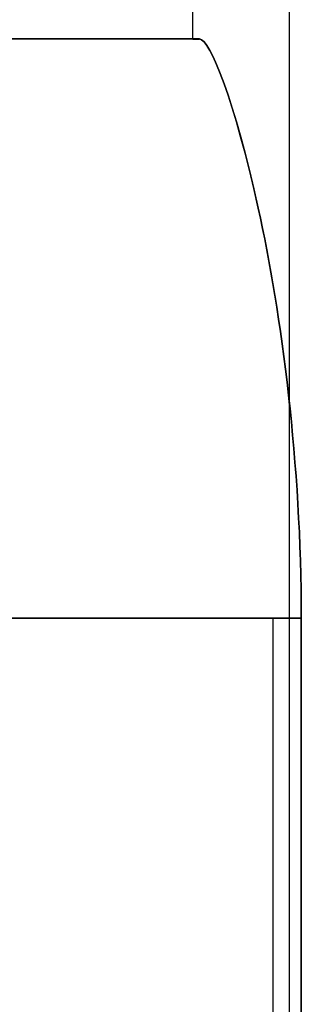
# Model space of a CAD drawing. Header units: millimetres. Extents: x 0 to 322, y -110 to 60.
# Tile 616 of 1056: x 284.39 to 284.536, y -83.9 to -83.39. Entities that reach past the tile are written whole.
import ezdxf

# ---------------------------------------------------------------- set-up
doc = ezdxf.new("R2010")
doc.units = ezdxf.units.MM
doc.layers.add('Layer 01', color=7, linetype='Continuous', true_color=0x000000)

msp = doc.modelspace()

# ---------------------------------------------------------------- linework, layer by layer
at = {"layer": 'Layer 01'}
for p, q in [((284.48, -83.4, 12.94), (284.48, -74.1, 12.94)), ((284.48, -83.4, 24.06), (284.48, -78.7, 24.06)), ((284.48, -83.4, 24.06), (283.88, -83.4, 24.06)), ((284.48, -83.4, 12.94), (283.88, -83.4, 12.94)), ((284.52159, -86.9, 23.66), (284.52159, -83.7, 23.66)), ((284.52159, -86.9, 24.46), (284.52159, -83.7, 24.46)), ((284.52159, -86.9, 12.54), (284.52159, -83.7, 12.54)), ((284.52159, -86.9, 13.34), (284.52159, -83.7, 13.34))]:
    msp.add_line(p, q, dxfattribs=at)
at = {"layer": 'Layer 01', "extrusion": (-1.6475e-07, 1, -3.55277e-13)}
msp.add_arc((-285.92999, 24.06, -83.40005), 1.45, 356.04543, 3.95457, dxfattribs=at)
at = {"layer": 'Layer 01', "extrusion": (-2.45469e-07, 1, -4.04646e-18)}
msp.add_arc((-285.92998, 12.94, -83.40007), 1.45, 356.04543, 3.95457, dxfattribs=at)
at = {"layer": 'Layer 01'}
for points in [[(284.53, -73.9, 24.06), (284.53, -79.25, 24.06), (284.53, -84.6, 24.06)], [(284.53, -73.9, 12.94), (284.53, -79.25, 12.94), (284.53, -84.6, 12.94)], [(284.48345, -83.4, 24.16), (284.18295, -83.4, 24.16), (283.88244, -83.4, 24.16)], [(283.88244, -83.4, 23.96), (284.18295, -83.4, 23.96), (284.48345, -83.4, 23.96)], [(283.88244, -83.4, 12.84), (284.18295, -83.4, 12.84), (284.48345, -83.4, 12.84)], [(283.88244, -83.4, 13.04), (284.18295, -83.4, 13.04), (284.48345, -83.4, 13.04)], [(283.9194, -83.7, 23.66), (284.22783, -83.7, 23.66), (284.53626, -83.7, 23.66)], [(284.53626, -83.7, 24.46), (284.22783, -83.7, 24.46), (283.9194, -83.7, 24.46)], [(283.9194, -83.7, 12.54), (284.22783, -83.7, 12.54), (284.53626, -83.7, 12.54)], [(283.9194, -83.7, 13.34), (284.22783, -83.7, 13.34), (284.53626, -83.7, 13.34)], [(284.53626, -85.01865, 23.66), (284.53626, -84.35933, 23.66), (284.53626, -83.7, 23.66)], [(284.53626, -83.7, 13.34), (284.53626, -84.35933, 13.34), (284.53626, -85.01865, 13.34)], [(284.53626, -85.01865, 12.54), (284.53626, -84.35933, 12.54), (284.53626, -83.7, 12.54)], [(284.53626, -83.7, 24.46), (284.53626, -84.35933, 24.46), (284.53626, -85.01865, 24.46)]]:
    msp.add_open_spline(points, degree=2, dxfattribs=at)
for points, knots in [([(284.48345, -83.4, 24.16), (284.48896, -83.4, 24.23961), (284.50182, -83.43269, 24.31685), (284.52608, -83.54263, 24.427), (284.53626, -83.62017, 24.46), (284.53626, -83.7, 24.46)], [-0.4868725, -0.4868725, -0.4868725, -0.4868725, -0.2434362, -0.2434362, 0, 0, 0, 0]), ([(284.53626, -83.7, 23.66), (284.53626, -83.62016, 23.66), (284.52606, -83.54251, 23.69306), (284.50179, -83.43259, 23.80331), (284.48896, -83.4, 23.88037), (284.48345, -83.4, 23.96)], [-0.48688, -0.48688, -0.48688, -0.48688, -0.24344, -0.24344, 0, 0, 0, 0]), ([(284.48345, -83.4, 13.04), (284.48896, -83.4, 13.11961), (284.50182, -83.43269, 13.19685), (284.52608, -83.54263, 13.307), (284.53626, -83.62017, 13.34), (284.53626, -83.7, 13.34)], [-0.4868725, -0.4868725, -0.4868725, -0.4868725, -0.2434362, -0.2434362, 0, 0, 0, 0]), ([(284.53626, -83.7, 12.54), (284.53626, -83.62016, 12.54), (284.52606, -83.54251, 12.57306), (284.50179, -83.43259, 12.68331), (284.48896, -83.4, 12.76037), (284.48345, -83.4, 12.84)], [-0.48688, -0.48688, -0.48688, -0.48688, -0.24344, -0.24344, 0, 0, 0, 0])]:
    msp.add_open_spline(points, degree=3, knots=knots, dxfattribs=at)

doc.saveas('drawing.dxf')
